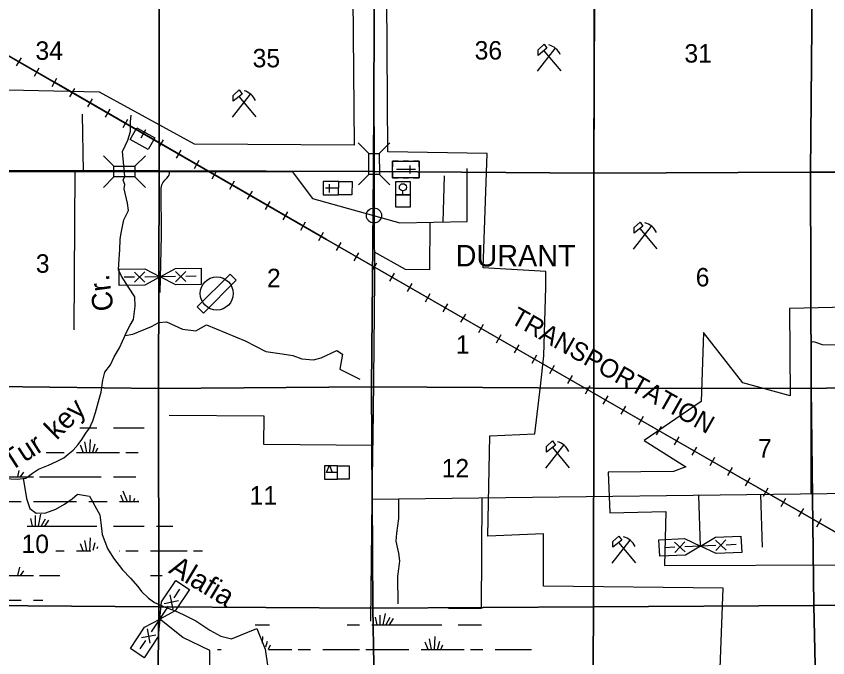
# Model space of a CAD drawing. Extents: x 380424 to 701066, y 1117407 to 1412949.
# Drawn here: x 592389 to 612165, y 1287593 to 1303223 of the extents above; entities that cross this region are included whole.
import ezdxf

# ---------------------------------------------------------------- set-up
doc = ezdxf.new("R2010")
doc.units = 0
for name, color, linetype in [('Airports Landing Strip or Private Airport', 7, 'Continuous'), ('Bridges', 7, 'Continuous'), ('Bridges and Drawbridges Local Roads', 7, 'Continuous'), ('Communities Names with Post Office', 7, 'Continuous'), ('Culture', 7, 'Continuous'), ('Lakes and Ponds Text', 7, 'Continuous'), ('Local Roads Improved', 7, 'Continuous'), ('Local Roads Paved', 7, 'Continuous'), ('Local Roads Related Cells', 7, 'Continuous'), ('Narrow River Creek and Branch and Slough', 7, 'Continuous'), ('Railroad Stations', 7, 'Continuous'), ('Railroads', 7, 'Continuous'), ('Railroads Text', 7, 'Continuous'), ('Section Lines', 7, 'Continuous'), ('Section Numbers', 7, 'Continuous'), ('Strip Mining Area', 7, 'Continuous'), ('Swamps', 7, 'Continuous'), ('Town Centers', 7, 'Continuous'), ('Township  and Range lines', 7, 'Continuous')]:
    doc.layers.add(name, color=color, linetype=linetype)

msp = doc.modelspace()

# ---------------------------------------------------------------- linework, layer by layer
at = {"layer": 'Airports Landing Strip or Private Airport'}
msp.add_lwpolyline([(597600, 1296942), (596800, 1296142), (596951, 1295990), (597750, 1296792)], close=True, dxfattribs=at)
msp.add_circle((597275, 1296467), 403, dxfattribs=at)
at = {"layer": 'Bridges'}
for p, q in [((595281, 1299310), (595537, 1299054)), ((600982, 1299370), (600727, 1299113))]:
    msp.add_line(p, q, dxfattribs=at)
at = {"layer": 'Bridges and Drawbridges Local Roads'}
for p, q in [((600981, 1299882), (600724, 1300137)), ((601237, 1299882), (601492, 1300139)), ((594769, 1299566), (594513, 1299822)), ((595281, 1299566), (595537, 1299822)), ((594769, 1299310), (594513, 1299054)), ((601238, 1299370), (601495, 1299115))]:
    msp.add_line(p, q, dxfattribs=at)
for points in [[(600982, 1299370), (600981, 1299882), (601237, 1299882), (601238, 1299370)], [(595281, 1299310), (594769, 1299310), (594769, 1299566), (595281, 1299566)]]:
    msp.add_lwpolyline(points, close=True, dxfattribs=at)
at = {"layer": 'Culture'}
for p, q in [((605088, 1301881), (605525, 1302440)), ((605244, 1302382), (605657, 1301889)), ((597660, 1300765), (598098, 1301325)), ((597817, 1301266), (598230, 1300774)), ((601557, 1299688), (601557, 1299551)), ((601695, 1299688), (601557, 1299688)), ((601945, 1299688), (601820, 1299688)), ((602207, 1299688), (602070, 1299688)), ((602207, 1299551), (602207, 1299688)), ((602120, 1299488), (601657, 1299488)), ((601982, 1299588), (601982, 1299388)), ((601557, 1299426), (601557, 1299288)), ((601557, 1299288), (601695, 1299288)), ((601820, 1299288), (601945, 1299288)), ((602070, 1299288), (602207, 1299288)), ((602207, 1299288), (602207, 1299426)), ((599872, 1299194), (599871, 1298869)), ((600247, 1299193), (599872, 1299194)), ((600022, 1298931), (600022, 1299131)), ((600246, 1298868), (600247, 1299193)), ((601639, 1298870), (601639, 1299193)), ((601639, 1299193), (601986, 1299193)), ((601986, 1299193), (601986, 1298870)), ((600247, 1299031), (599922, 1299031)), ((601812, 1298870), (601812, 1298966)), ((599871, 1298869), (600246, 1298868)), ((601986, 1298870), (601639, 1298870)), ((607430, 1297549), (607867, 1298108)), ((607586, 1298050), (607999, 1297557)), ((605297, 1292214), (605735, 1292774)), ((605454, 1292715), (605867, 1292223)), ((599900, 1292272), (599900, 1291947)), ((600220, 1292272), (599900, 1292272)), ((600220, 1291947), (600220, 1292272)), ((600220, 1292110), (600084, 1292110)), ((599900, 1291947), (600220, 1291947)), ((606912, 1289897), (607349, 1290457)), ((607069, 1290398), (607482, 1289906))]:
    msp.add_line(p, q, dxfattribs=at)
for points in [[(605250, 1302541), (605320, 1302442), (605105, 1302270), (605105, 1302405)], [(597823, 1301426), (597892, 1301326), (597677, 1301154), (597677, 1301289)], [(602207, 1299688), (602207, 1299288), (601557, 1299288), (601557, 1299688)], [(600246, 1298868), (600247, 1299193), (600572, 1299193), (600571, 1298868)], [(601639, 1298870), (601986, 1298870), (601986, 1298572), (601639, 1298572)], [(607592, 1298209), (607662, 1298110), (607447, 1297938), (607447, 1298073)], [(605460, 1292875), (605529, 1292775), (605314, 1292603), (605314, 1292738)], [(599952, 1292110), (600023, 1292282), (600084, 1292110)], [(600220, 1291947), (600220, 1292272), (600500, 1292272), (600500, 1291947)], [(607074, 1290558), (607144, 1290458), (606929, 1290286), (606929, 1290422)]]:
    msp.add_lwpolyline(points, close=True, dxfattribs=at)
msp.add_circle((601812, 1299055), 87.5, dxfattribs=at)
for centre, start, end in [((605254, 1302108), 24.5415, 74.8304), ((597827, 1300992), 24.5415, 74.8304), ((607596, 1297776), 24.5418, 74.8307), ((605464, 1292441), 24.5418, 74.8307), ((607078, 1290124), 24.5418, 74.8307)]:
    msp.add_arc(centre, 431, start, end, dxfattribs=at)
at = {"layer": 'Local Roads Improved'}
for points in [[(595900, 1296493), (595931, 1297878)], [(609014, 1291548), (609059, 1290312)]]:
    msp.add_lwpolyline(points, dxfattribs=at)
at = {"layer": 'Local Roads Paved'}
msp.add_line((593816, 1299438), (593789, 1295585), dxfattribs=at)
for points in [[(601109, 1304740), (601107, 1303210), (601104, 1301390), (601109, 1299686), (601114, 1298249), (601123, 1296813), (601085, 1293558), (601052, 1291447), (601023, 1288485)], [(594031, 1299438), (594001, 1300835)], [(577560, 1294139), (585159, 1294158), (585189, 1299434), (599113, 1299440), (599610, 1298785), (601736, 1298192), (603377, 1298218), (603377, 1299511)], [(595931, 1297878), (595920, 1299032), (595938, 1299113), (595963, 1299167), (596009, 1299227), (596058, 1299280), (596094, 1299315), (596119, 1299354), (596126, 1299397), (596126, 1299439)], [(602796, 1298209), (602827, 1299334)], [(602470, 1298204), (602458, 1297047), (601876, 1297050), (601119, 1297475)], [(615206, 1294164), (613081, 1294169), (613077, 1294995), (612731, 1295189), (612596, 1295211), (612039, 1295215), (611873, 1295274), (611810, 1295287), (611774, 1295278), (611752, 1295256), (611748, 1295220), (611748, 1293500), (611752, 1291583)], [(601073, 1292764), (598419, 1292791), (598429, 1293482), (596116, 1293496)], [(615057, 1291606), (614109, 1291612), (601052, 1291448)], [(610525, 1291567), (610569, 1290288)], [(601699, 1288906), (601685, 1289582), (601713, 1289761), (601740, 1289954), (601713, 1290140), (601644, 1290430), (601664, 1290630), (601713, 1290989), (601713, 1291456)], [(603732, 1291481), (603719, 1288795), (602926, 1288795)], [(597148, 1283581), (597107, 1287767), (596445, 1288085), (595891, 1288536)]]:
    msp.add_lwpolyline(points, dxfattribs=at)
at = {"layer": 'Local Roads Related Cells'}
for p, q in [((594894, 1297061), (595519, 1297069)), ((594900, 1296661), (594894, 1297061)), ((595524, 1296744), (595270, 1296991)), ((595274, 1296741), (595520, 1296994)), ((595519, 1297069), (595897, 1296874)), ((595897, 1296874), (596269, 1297079)), ((596269, 1297079), (596894, 1297087)), ((596523, 1296760), (596270, 1297006)), ((596274, 1296754), (596520, 1297007)), ((596894, 1297087), (596899, 1296687)), ((595272, 1296866), (595022, 1296863)), ((596272, 1296879), (595522, 1296869)), ((595897, 1296874), (595525, 1296669)), ((596275, 1296679), (595897, 1296874)), ((596772, 1296886), (596522, 1296882)), ((595525, 1296669), (594900, 1296661)), ((596899, 1296687), (596275, 1296679)), ((608052, 1290469), (608677, 1290496)), ((608070, 1290069), (608052, 1290469)), ((608691, 1290171), (608430, 1290410)), ((608441, 1290160), (608680, 1290421)), ((608677, 1290496), (609060, 1290312)), ((609060, 1290312), (609426, 1290529)), ((609426, 1290529), (610050, 1290556)), ((609690, 1290217), (609429, 1290456)), ((609440, 1290204), (609679, 1290465)), ((610050, 1290556), (610068, 1290156)), ((608436, 1290285), (608186, 1290274)), ((609435, 1290329), (608685, 1290296)), ((609060, 1290312), (608694, 1290096)), ((609443, 1290129), (609060, 1290312)), ((609934, 1290350), (609685, 1290340)), ((608694, 1290096), (608070, 1290069)), ((610068, 1290156), (609443, 1290129)), ((595932, 1288959), (596279, 1289479)), ((596279, 1289479), (596612, 1289258)), ((596238, 1289056), (596376, 1289264)), ((596612, 1289258), (596265, 1288737)), ((595995, 1288918), (596342, 1288987)), ((596134, 1289126), (596203, 1288779)), ((595683, 1288224), (596099, 1288848)), ((595891, 1288536), (595932, 1288959)), ((596265, 1288737), (595891, 1288536)), ((595516, 1288335), (595891, 1288536)), ((595891, 1288536), (595849, 1288113)), ((595170, 1287815), (595516, 1288335)), ((595579, 1288294), (595648, 1287947)), ((595406, 1287808), (595544, 1288016)), ((595442, 1288084), (595789, 1288154)), ((595849, 1288113), (595503, 1287593)), ((595503, 1287593), (595170, 1287815))]:
    msp.add_line(p, q, dxfattribs=at)
at = {"layer": 'Narrow River Creek and Branch and Slough'}
for points in [[(592107, 1291960), (592413, 1291945), (592624, 1291966), (592782, 1292092), (592935, 1292187), (593172, 1292282), (593373, 1292372), (593547, 1292467), (593653, 1292557), (593779, 1292652), (593900, 1292789), (593985, 1292910), (594085, 1293063), (594175, 1293185), (594259, 1293369), (594323, 1293570), (594391, 1293839), (594460, 1294066), (594502, 1294356), (594544, 1294551), (594683, 1294732), (594779, 1294923), (594908, 1295143), (594975, 1295307), (595096, 1295555), (595169, 1295700), (595244, 1295836), (595284, 1296162), (595281, 1296387), (595121, 1296622), (594956, 1296888), (594878, 1297044), (594895, 1297310), (594912, 1297532), (594924, 1297786), (594940, 1297896), (594944, 1297935), (595009, 1298261), (595122, 1298489), (595099, 1298667), (595021, 1299021), (595032, 1299120), (594995, 1299227), (595035, 1299317), (594979, 1299926), (595108, 1300201), (595170, 1300414), (595170, 1300656), (595193, 1300814)], [(595043, 1295445), (595232, 1295474), (595688, 1295661), (595862, 1295762), (596052, 1295775), (596439, 1295602), (596763, 1295556), (597029, 1295703), (597969, 1295314), (598468, 1295058), (598868, 1294999), (599130, 1294953), (599346, 1294874), (599635, 1294848), (599818, 1294901), (600202, 1295082), (600341, 1294990), (600271, 1294626), (600765, 1294380)], [(592560, 1291959), (592587, 1291770), (592639, 1291470), (592719, 1291232), (592872, 1291116), (593114, 1291121), (593357, 1291216), (593568, 1291333), (593753, 1291464), (593879, 1291575), (594175, 1291533), (594423, 1291074), (594449, 1290884), (594481, 1290594), (594613, 1290256), (594761, 1290019), (594982, 1289739), (595177, 1289528), (595352, 1289327), (595441, 1289211), (595610, 1289048), (595758, 1288942), (596022, 1288826), (596259, 1288737), (596454, 1288647), (596766, 1288494), (597109, 1288267), (597377, 1288119), (597638, 1288051), (598254, 1288305), (598459, 1287803), (598522, 1287358)]]:
    msp.add_lwpolyline(points, dxfattribs=at)
at = {"layer": 'Railroad Stations'}
msp.add_lwpolyline([(595329, 1300505), (595763, 1300256), (595601, 1299974), (595167, 1300223)], close=True, dxfattribs=at)
at = {"layer": 'Railroads'}
for p, q in [((592399, 1302014), (592515, 1302213)), ((592832, 1301764), (592947, 1301963)), ((593265, 1301514), (593380, 1301713)), ((593698, 1301263), (593813, 1301463)), ((594131, 1301013), (594246, 1301212)), ((594564, 1300763), (594679, 1300962)), ((594997, 1300513), (595112, 1300712)), ((595430, 1300263), (595545, 1300462)), ((595863, 1300013), (595978, 1300212)), ((596296, 1299763), (596411, 1299962)), ((596729, 1299512), (596844, 1299712)), ((597162, 1299262), (597277, 1299461)), ((597595, 1299012), (597710, 1299211)), ((598028, 1298762), (598143, 1298961)), ((598460, 1298512), (598576, 1298711)), ((598893, 1298262), (599008, 1298461)), ((599326, 1298012), (599441, 1298211)), ((599759, 1297761), (599874, 1297961)), ((600193, 1297512), (600307, 1297711)), ((600626, 1297263), (600741, 1297462)), ((601060, 1297013), (601174, 1297213)), ((601493, 1296764), (601608, 1296964)), ((601927, 1296515), (602041, 1296714)), ((602360, 1296266), (602475, 1296465)), ((602794, 1296017), (602908, 1296216)), ((603227, 1295767), (603342, 1295967)), ((603661, 1295518), (603775, 1295718)), ((604094, 1295269), (604209, 1295468)), ((604528, 1295020), (604642, 1295219)), ((604961, 1294771), (605076, 1294970)), ((605394, 1294521), (605509, 1294721)), ((605828, 1294272), (605943, 1294472)), ((606261, 1294023), (606376, 1294222)), ((606695, 1293774), (606810, 1293973)), ((607128, 1293525), (607243, 1293724)), ((607562, 1293276), (607676, 1293475)), ((607995, 1293026), (608110, 1293226)), ((608429, 1292777), (608543, 1292977)), ((608862, 1292528), (608977, 1292727)), ((609296, 1292279), (609410, 1292478)), ((609729, 1292030), (609844, 1292229)), ((610163, 1291780), (610277, 1291980)), ((610596, 1291531), (610711, 1291731)), ((611030, 1291282), (611144, 1291481)), ((611463, 1291033), (611578, 1291232)), ((611897, 1290784), (612011, 1290983))]:
    msp.add_line(p, q, dxfattribs=at)
for points in [[(586688, 1305447), (599947, 1297786), (621296, 1285513)], [(593323, 1301613), (588128, 1304615)], [(598518, 1298611), (593323, 1301613)], [(603718, 1295618), (599947, 1297786), (598518, 1298611)], [(608920, 1292628), (603718, 1295618)], [(614121, 1289637), (608920, 1292628)]]:
    msp.add_lwpolyline(points, dxfattribs=at)
at = {"layer": 'Section Lines'}
for points in [[(595870, 1304785), (595869, 1299453), (590571, 1299467), (590620, 1304786)], [(601118, 1304777), (601091, 1299442), (595869, 1299453), (595870, 1304785)], [(606481, 1304765), (606465, 1299401), (601091, 1299442), (601118, 1304777)], [(611793, 1304747), (611743, 1299426), (606465, 1299401), (606481, 1304765)], [(617041, 1304728), (617041, 1304710), (617063, 1301624), (617097, 1299458), (617092, 1299458), (615878, 1299427), (611743, 1299426), (611793, 1304747), (615868, 1304710), (617031, 1304728)], [(595869, 1299453), (595856, 1294150), (590548, 1294216), (590571, 1299467)], [(601091, 1299442), (601046, 1294196), (595856, 1294150), (595869, 1299453)], [(606465, 1299401), (606466, 1294161), (601046, 1294196), (601091, 1299442)], [(611743, 1299426), (611743, 1299422), (611762, 1294149), (606466, 1294161), (606465, 1299401)], [(617097, 1299458), (617097, 1299416), (617117, 1297004), (617164, 1294227), (617149, 1294227), (615870, 1294244), (611762, 1294149), (611743, 1299422), (611743, 1299426), (615878, 1299427), (617092, 1299458)], [(595856, 1294150), (595860, 1288832), (590534, 1288877), (590548, 1294216)], [(601046, 1294196), (601046, 1294184), (601078, 1288798), (595860, 1288832), (595856, 1294150)], [(606466, 1294161), (606454, 1288834), (601078, 1288798), (601046, 1294184), (601046, 1294196)], [(611762, 1294149), (611829, 1288868), (606454, 1288834), (606466, 1294161)], [(617164, 1294227), (617164, 1294203), (617171, 1292125), (617191, 1289417), (617208, 1288932), (617176, 1288949), (615867, 1288923), (611829, 1288868), (611762, 1294149), (615870, 1294244), (617149, 1294227)], [(595860, 1288832), (595851, 1287426), (595823, 1283554), (590521, 1283566), (590539, 1287430), (590534, 1288877)], [(601078, 1288798), (601106, 1287424), (601162, 1283581), (595823, 1283554), (595851, 1287426), (595860, 1288832)], [(606454, 1288834), (606447, 1287416), (606455, 1283539), (601162, 1283581), (601106, 1287424), (601078, 1288798)], [(611829, 1288868), (611855, 1287410), (611885, 1283643), (606455, 1283539), (606447, 1287416), (606454, 1288834)], [(617208, 1288932), (617199, 1287393), (617239, 1283675), (615827, 1283666), (611885, 1283643), (611855, 1287410), (611829, 1288868), (615867, 1288923), (617176, 1288949)]]:
    msp.add_lwpolyline(points, close=True, dxfattribs=at)
at = {"layer": 'Strip Mining Area'}
for p, q in [((601446, 1299923), (601409, 1304729)), ((600586, 1304503), (600623, 1300081)), ((594418, 1301374), (592191, 1301421)), ((596729, 1300107), (594418, 1301374)), ((600623, 1300081), (596729, 1300107)), ((603868, 1299880), (601446, 1299923)), ((603767, 1297094), (603868, 1299880)), ((605298, 1297005), (603767, 1297094)), ((605292, 1296625), (605298, 1297005)), ((605245, 1294952), (605292, 1296625)), ((612769, 1296134), (611234, 1296103)), ((611234, 1296103), (611249, 1293971)), ((609139, 1295517), (609081, 1293834)), ((610099, 1294293), (609139, 1295517)), ((605166, 1294208), (605245, 1294952)), ((605028, 1293047), (605166, 1294208)), ((611249, 1293971), (610099, 1294293)), ((609081, 1293834), (607693, 1292884)), ((603878, 1290552), (603931, 1293000)), ((603931, 1293000), (605028, 1293047)), ((607693, 1292884), (608706, 1292245)), ((608706, 1292245), (608405, 1292129)), ((608405, 1292129), (606817, 1292114)), ((606817, 1292114), (606854, 1291122)), ((606854, 1291122), (608221, 1291158)), ((608221, 1291158), (608184, 1289839)), ((605240, 1290610), (603878, 1290552)), ((605240, 1289338), (605240, 1290610)), ((608184, 1289839), (613091, 1289855)), ((609619, 1289285), (605240, 1289338)), ((609529, 1286980), (609619, 1289285))]:
    msp.add_line(p, q, dxfattribs=at)
at = {"layer": 'Swamps'}
for p, q in [((593942, 1293197), (594357, 1293197)), ((594757, 1293197), (595507, 1293197)), ((594023, 1292598), (593957, 1292769)), ((594108, 1292597), (594061, 1292852)), ((594179, 1292597), (594196, 1292913)), ((594255, 1292598), (594314, 1292801)), ((593116, 1292597), (593557, 1292597)), ((593857, 1292597), (594907, 1292597)), ((594332, 1292598), (594381, 1292706)), ((595057, 1292597), (595357, 1292597)), ((592430, 1291997), (592463, 1292152)), ((592057, 1291997), (592807, 1291997)), ((592493, 1291997), (592576, 1292111)), ((592957, 1291997), (594457, 1291997)), ((594926, 1291563), (594997, 1291397)), ((592057, 1291397), (592507, 1291397)), ((592807, 1291397), (593857, 1291397)), ((594157, 1291397), (594607, 1291397)), ((592739, 1290983), (592777, 1290797)), ((592848, 1291056), (592848, 1290797)), ((592981, 1291092), (592922, 1290797)), ((593090, 1290971), (592996, 1290797)), ((592657, 1290797), (594357, 1290797)), ((593174, 1290947), (593075, 1290798)), ((594757, 1290797), (595507, 1290797)), ((594108, 1290197), (594061, 1290452)), ((594179, 1290197), (594196, 1290513)), ((593353, 1290197), (593557, 1290197)), ((594023, 1290198), (593957, 1290369)), ((595057, 1290197), (595357, 1290197)), ((595657, 1290197), (596257, 1290197)), ((596257, 1290197), (596557, 1290197)), ((592430, 1289597), (592473, 1289803)), ((592057, 1289597), (592807, 1289597)), ((592493, 1289597), (592576, 1289711)), ((595657, 1289597), (595948, 1289597)), ((592057, 1288997), (592507, 1288997)), ((598214, 1288397), (598557, 1288397)), ((600457, 1288397), (600757, 1288397)), ((601057, 1288397), (602757, 1288397)), ((601139, 1288583), (601177, 1288397)), ((601490, 1288571), (601396, 1288397)), ((601574, 1288547), (601475, 1288398)), ((598387, 1287948), (598396, 1288113)), ((598474, 1287862), (598514, 1288001)), ((602508, 1287797), (602461, 1288052)), ((602579, 1287797), (602596, 1288114)), ((602655, 1287798), (602714, 1288001)), ((598534, 1287802), (598581, 1287906)), ((602423, 1287798), (602357, 1287969)), ((602732, 1287798), (602781, 1287906)), ((597296, 1287797), (597383, 1287797)), ((598539, 1287797), (599107, 1287797)), ((599257, 1287797), (599557, 1287797)), ((599857, 1287797), (600457, 1287797)), ((600457, 1287797), (600757, 1287797)), ((600907, 1287797), (601957, 1287797)), ((602257, 1287797), (603307, 1287797)), ((603457, 1287797), (603757, 1287797)), ((604057, 1287797), (604657, 1287797))]:
    msp.add_line(p, q, dxfattribs=at)
for points in [[(594757, 1291997), (595303, 1291997)], [(594987, 1291660), (595090, 1291397)], [(594907, 1291397), (595375, 1291397)], [(595156, 1291556), (595156, 1291397)], [(595267, 1291476), (595247, 1291397)], [(595353, 1291413), (595344, 1291398)], [(595807, 1290797), (596204, 1290797)], [(594261, 1290218), (594314, 1290401)], [(593857, 1290197), (594209, 1290197)], [(594358, 1290256), (594381, 1290306)], [(594896, 1290197), (594907, 1290197)], [(596707, 1290197), (596928, 1290197)], [(592957, 1289597), (593449, 1289597)], [(592807, 1288997), (593038, 1288997)], [(601248, 1288630), (601248, 1288397)], [(601376, 1288668), (601322, 1288398)], [(600457, 1288397), (600457, 1288397)], [(603157, 1288397), (603728, 1288397)], [(604657, 1287797), (604943, 1287797)]]:
    msp.add_lwpolyline(points, dxfattribs=at)
at = {"layer": 'Town Centers'}
msp.add_circle((601106, 1298370), 184, dxfattribs=at)
at = {"layer": 'Township  and Range lines'}
for p, q in [((606481, 1304765), (606465, 1299401)), ((590571, 1299467), (595869, 1299453)), ((595869, 1299453), (601091, 1299442)), ((601091, 1299442), (606465, 1299401)), ((606465, 1299401), (611743, 1299426)), ((606465, 1299401), (606466, 1294161)), ((611743, 1299426), (615878, 1299427)), ((606466, 1294161), (606454, 1288834)), ((606454, 1288834), (606447, 1287416))]:
    msp.add_line(p, q, dxfattribs=at)

# ---------------------------------------------------------------- texts
at = {"layer": 'Communities Names with Post Office'}
msp.add_text('DURANT', height=525, rotation=0.0004, dxfattribs=at).set_placement((603096, 1297127))
at = {"layer": 'Lakes and Ponds Text'}
for s, rotation, p in [('Cr.', 97.9072, (594767, 1296070)), ('key', 44.5663, (593373, 1292879)), ('Tur', 32.8289, (592249, 1292124)), ('Alafia', 328.9762, (596079, 1289677))]:
    msp.add_text(s, height=500, rotation=rotation, dxfattribs=at).set_placement(p)
at = {"layer": 'Railroads Text'}
msp.add_text('TRANSPORTATION', height=450, rotation=330.5243, dxfattribs=at).set_placement((604403, 1295766))
at = {"layer": 'Section Numbers'}
for s, p in [('34', (592858, 1302160)), ('35', (598149, 1301978)), ('36', (603559, 1302167)), ('31', (608672, 1302093)), ('3', (592867, 1296973)), ('6', (608947, 1296640)), ('2', (598499, 1296620)), ('1', (603101, 1295000)), ('7', (610463, 1292469)), ('12', (602755, 1291985)), ('11', (598076, 1291325)), ('10', (592518, 1290142))]:
    msp.add_text(s, height=450, dxfattribs=at).set_placement(p)

doc.saveas('drawing.dxf')
